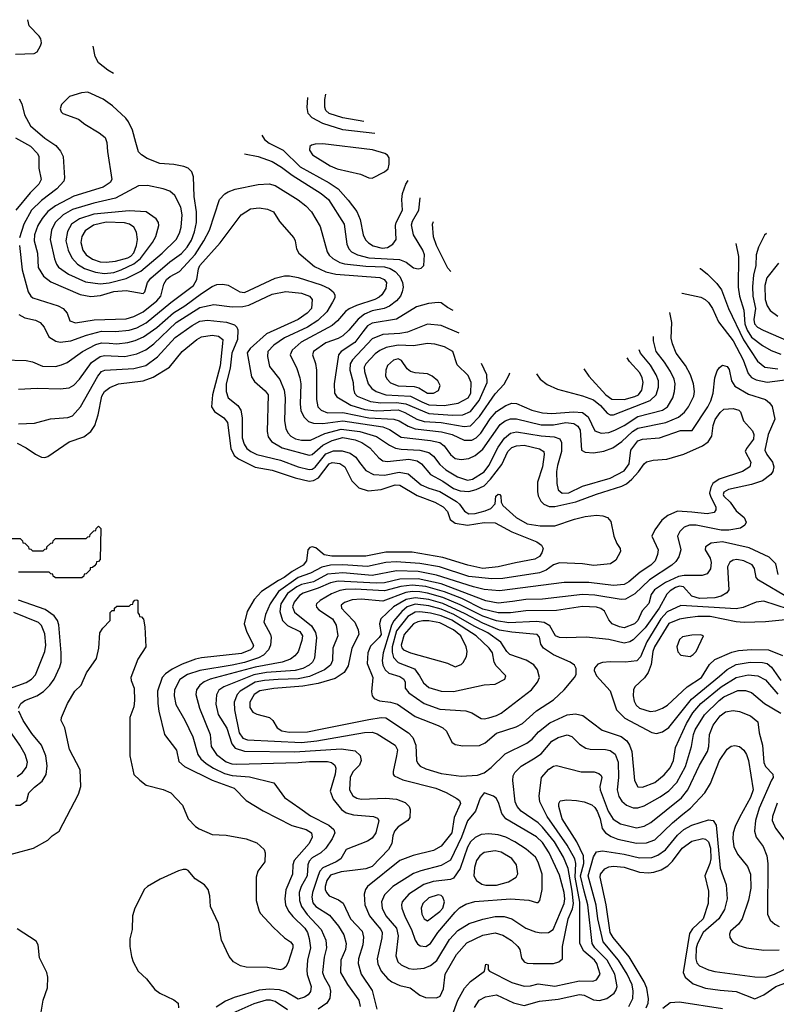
# Model space of a CAD drawing. Extents: x 997028 to 1115134, y 536408 to 618974.
# Tile 468 of 473: x 1083102 to 1088025, y 586639 to 593045. Entities that reach past the tile are written whole.
import ezdxf

# ---------------------------------------------------------------- set-up
doc = ezdxf.new("R2010")
doc.units = 0

msp = doc.modelspace()

# ---------------------------------------------------------------- linework, layer by layer
at = {"layer": '0CON10XD'}
for points in [[(1083075, 592820.6), (1083195.8, 592824.2), (1083215, 592836.7), (1083238.8, 592875), (1083243.3, 592895), (1083239.5, 592919.5), (1083228.3, 592938.3), (1083163.3, 593005), (1083154.7, 593044.9)], [(1083712.8, 592694.7), (1083675.6, 592715.6), (1083614.5, 592765), (1083593.2, 592805), (1083580.8, 592872.5)], [(1083099.4, 592529.4), (1083116.8, 592496.8), (1083134.7, 592425), (1083172.7, 592355), (1083265, 592273.3), (1083336.9, 592226.9), (1083368.8, 592188.8), (1083384.4, 592155), (1083394.4, 592015), (1083388.9, 591995), (1083343.9, 591945), (1083245, 591867.5), (1083180, 591805), (1083128.8, 591715), (1083100.9, 591625)], [(1083565, 591244.7), (1083629, 591251), (1083715, 591275.9), (1083795, 591281.9), (1083906.2, 591263.8), (1083916.5, 591275), (1083934.1, 591335), (1083956, 591364), (1084080.3, 591469.7), (1084155, 591524.2), (1084191.6, 591565), (1084219.5, 591610.5), (1084239, 591665), (1084252.5, 591725), (1084253.8, 591795), (1084238.4, 591895), (1084232.8, 592022.8), (1084223.1, 592055), (1084198.6, 592078.6), (1084169.8, 592089.8), (1084105, 592102.2), (1084015, 592108.9), (1083930.9, 592140.9), (1083894.6, 592164.6), (1083875.7, 592185), (1083857.8, 592245), (1083835.5, 592325.5), (1083809.7, 592379.7), (1083793.3, 592405), (1083706.7, 592485), (1083645, 592527.5), (1083545, 592572.5), (1083505, 592569.2), (1083427.5, 592545), (1083375, 592492.5), (1083366.2, 592465), (1083371.2, 592445), (1083382.5, 592435), (1083485, 592398), (1083526.7, 592365), (1083619.8, 592309.8), (1083658.3, 592278.3), (1083670, 592245), (1083673.2, 592186.8), (1083702.9, 592005), (1083691.5, 591985), (1083645.6, 591955), (1083455, 591895.7), (1083335.4, 591834.6), (1083285, 591796.5), (1083248.4, 591751.6), (1083221, 591705), (1083198.4, 591645), (1083195.8, 591605), (1083218.3, 591525), (1083222.7, 591432.7), (1083257.2, 591377.2), (1083305, 591339.1), (1083496.3, 591256.3), (1083565, 591244.7)], [(1085412.2, 592304), (1085205, 592328.3), (1085075, 592369.6), (1085006.1, 592406.1), (1084980.3, 592435), (1084973.8, 592473.8), (1084977.7, 592539.5)], [(1085342.1, 592382.1), (1085205, 592405.9), (1085115, 592434.3), (1085093.9, 592453.9), (1085088, 592475), (1085088, 592525), (1085095.2, 592560.9)], [(1083075.9, 592275.9), (1083172.3, 592222.3), (1083218.4, 592175), (1083226.6, 592155), (1083227.9, 592077.9), (1083241.5, 592005), (1083227.1, 591975), (1083170.8, 591919.2), (1083077.2, 591805)], [(1084676.9, 592294.4), (1084695.2, 592265.2), (1084725, 592241.6), (1084816, 592196), (1084927.2, 592087.2), (1085115, 591983.2), (1085173.5, 591943.5), (1085240.3, 591870.3), (1085295, 591796.9), (1085318.2, 591745), (1085337.6, 591645), (1085352.6, 591612.6), (1085372.1, 591592.1), (1085403.1, 591573.1), (1085461.8, 591558.2), (1085495, 591562.9), (1085530.5, 591585), (1085551.5, 591615), (1085548.6, 591705), (1085552.9, 591725), (1085592.2, 591805), (1085588, 591875), (1085593.8, 591915), (1085615, 591975.5), (1085630.3, 591997.8)], [(1085395, 592013.3), (1085475.5, 592054.5), (1085499.2, 592075), (1085507.1, 592105), (1085505.6, 592145), (1085495, 592162.5), (1085478, 592175), (1085397.6, 592197.6), (1085075, 592236.9), (1085024.1, 592235.9), (1085000.5, 592229.5), (1084990.5, 592219.5), (1084988, 592195), (1085008, 592165), (1085122, 592095), (1085168.8, 592075), (1085320.2, 592040.2), (1085375, 592016.2), (1085395, 592013.3)], [(1084564.8, 592172), (1084655, 592154.7), (1084745, 592121.2), (1084805, 592086.3), (1084875, 592033.8), (1085063.8, 591913.8), (1085112, 591875), (1085213.3, 591715), (1085230.4, 591585), (1085243.6, 591555), (1085261.5, 591535), (1085301.1, 591515), (1085374.6, 591494.7), (1085574.5, 591484.5), (1085616.7, 591466.7), (1085665, 591431.1), (1085695, 591424.4), (1085715, 591429.2), (1085732, 591445), (1085735.5, 591515), (1085724.5, 591545), (1085665.4, 591645), (1085650.7, 591709.3), (1085657.8, 591735), (1085698.5, 591805), (1085709.1, 591885.8)], [(1083100.8, 591575), (1083117.9, 591417.9), (1083157.7, 591275), (1083174.5, 591245), (1083188.6, 591235), (1083270.3, 591210.2), (1083352.6, 591182.6), (1083385.8, 591165), (1083412, 591135), (1083428.8, 591085), (1083465, 591071.5), (1083587.7, 591092.3), (1083795, 591099.1), (1083845, 591113.9), (1083905, 591143.4), (1083994.2, 591215), (1084021.4, 591245), (1084039.2, 591325), (1084056.6, 591355), (1084080.4, 591375), (1084142.8, 591407.3), (1084245, 591517.6), (1084301.4, 591605), (1084336.7, 591675), (1084402.2, 591875), (1084437.2, 591912.8), (1084458.8, 591925), (1084505, 591941.8), (1084655, 591972.2), (1084725, 591977.5), (1084765, 591965.5), (1084915, 591871.8), (1084965, 591834.5), (1085001.5, 591795), (1085058.4, 591698.4), (1085102.5, 591535), (1085115, 591513.8), (1085140.8, 591490.8), (1085185, 591465.2), (1085215, 591456), (1085355, 591440.3), (1085475, 591436.4), (1085513.6, 591425), (1085545, 591406.3), (1085575, 591373.8), (1085593.7, 591335), (1085597.1, 591305), (1085592, 591275), (1085579.6, 591245), (1085554.8, 591215.2), (1085508.8, 591181.2), (1085474.8, 591165.2), (1085395, 591149.8), (1085345, 591128.8), (1085304.6, 591095.4), (1085244.8, 591025.2), (1085205, 590988.2), (1085175, 590971.2), (1085095, 590942.3), (1085013.1, 590885), (1085007.7, 590865), (1085027.3, 590807.3), (1085033.7, 590763.6), (1085034.2, 590574.2), (1085042.7, 590525), (1085063.6, 590503.6), (1085105, 590487.5), (1085205, 590489.6), (1085375, 590454.6), (1085536.2, 590446.2), (1085572.1, 590435), (1085629.3, 590399.3), (1085675, 590381.8), (1085846, 590364)], [(1083625, 591325.2), (1083685, 591333.3), (1083795, 591361.5), (1083891.6, 591408.4), (1084029.7, 591525), (1084119.4, 591615), (1084141.9, 591655), (1084153.8, 591695), (1084159.5, 591775), (1084151.8, 591825), (1084111.9, 591901.9), (1084078.5, 591928.5), (1084035, 591945.4), (1083934.5, 591965.5), (1083875, 591963.5), (1083726.4, 591883.6), (1083585, 591850.4), (1083445, 591809), (1083385.4, 591774.6), (1083333.9, 591726.1), (1083309.2, 591675), (1083300.3, 591615), (1083328.8, 591488.8), (1083340.9, 591455), (1083355.4, 591435), (1083419, 591389), (1083530, 591340), (1083625, 591325.2)], [(1083096.3, 591126.3), (1083135, 591105.5), (1083205, 591090), (1083235.7, 591075), (1083260.6, 591045), (1083291.9, 590981.9), (1083337.1, 590952.9), (1083365, 590947.7), (1083435, 590955.9), (1083537.3, 590992.7), (1083635, 591019.3), (1083725, 591015.6), (1083815, 591024), (1083865, 591040.6), (1083925, 591072), (1084085, 591204), (1084232.2, 591315), (1084255.3, 591355), (1084264.7, 591424.7), (1084274.3, 591445), (1084407.1, 591592.9), (1084544.1, 591775.9), (1084605, 591813.8), (1084661.6, 591821.6), (1084715, 591812.9), (1084752.9, 591795), (1084792.4, 591732.4), (1084885.8, 591625), (1084895.8, 591605), (1084904, 591555), (1084918.6, 591525), (1085019.7, 591439.7), (1085094.4, 591405), (1085158.6, 591388.6), (1085445, 591367.4), (1085473.6, 591355), (1085488.2, 591335), (1085484.7, 591295), (1085459.2, 591255), (1085440.4, 591239.6), (1085413.5, 591225), (1085293.8, 591186.1), (1085246.8, 591163.2), (1085223.3, 591146.7), (1085170, 591085), (1085135.2, 591054.8), (1084933.9, 590946.1)], [(1083655, 591394.5), (1083715, 591400.8), (1083763.1, 591416.9), (1083845, 591456.1), (1083888.3, 591491.7), (1083967.2, 591595), (1083988.2, 591635), (1084006.8, 591706.8), (1084005.7, 591725), (1083990, 591750), (1083924.6, 591794.6), (1083815, 591801.8), (1083585, 591779.5), (1083491.4, 591748.6), (1083440.3, 591715), (1083413.2, 591666.8), (1083402.1, 591605), (1083416.9, 591545), (1083441.4, 591495), (1083478.2, 591455), (1083525, 591426.5), (1083595, 591401.9), (1083655, 591394.5)], [(1083665, 591466.4), (1083725, 591473.6), (1083805, 591496.5), (1083825, 591507.1), (1083845, 591528.2), (1083861.9, 591575), (1083868, 591615), (1083861.5, 591661.5), (1083845, 591695.4), (1083816.9, 591715), (1083785, 591722.5), (1083665, 591726.9), (1083582.9, 591707.1), (1083528.6, 591671.4), (1083505.8, 591635), (1083500.2, 591595), (1083514.2, 591545), (1083534.6, 591514.6), (1083575, 591486.9), (1083625, 591468.8), (1083665, 591466.4)], [(1085908, 591406.2), (1085888.3, 591428.3), (1085814.8, 591575), (1085795, 591632.5), (1085789.2, 591715), (1085795.4, 591732.7)], [(1087961.6, 591654.7), (1087948, 591642), (1087910, 591565), (1087894.7, 591515.3), (1087892.7, 591445), (1087877.8, 591382.2), (1087870.7, 591309.3), (1087872.8, 591245), (1087888.9, 591165), (1087880, 591095), (1087884.2, 591065), (1087902.7, 591045), (1087940.5, 591025), (1088104.1, 590954.1)], [(1087763, 591589.6), (1087780, 591505), (1087776.7, 591305), (1087786.6, 591245), (1087813, 591155), (1087819.7, 591065), (1087834.7, 591024.7), (1087865, 590980.2), (1087935, 590925.7), (1087992.6, 590892.6), (1088055, 590869.3)], [(1088039.2, 591460.8), (1087964.7, 591365), (1087949.8, 591315), (1087953.9, 591225), (1087965, 591184.2), (1087985, 591151.9), (1088035, 591115.4)], [(1082995, 590831.3), (1083145, 590828.1), (1083185, 590818.9), (1083251.5, 590791.5), (1083335, 590789.2), (1083375, 590798.5), (1083411.4, 590815), (1083510.9, 590885), (1083598.3, 590931.7), (1083635, 590941.6), (1083685, 590939.6), (1083735, 590936.9), (1083805, 590943.5), (1083853.3, 590956.7), (1083908.4, 590981.6), (1083995, 591041.2), (1084102.7, 591137.3), (1084176.5, 591183.5), (1084285, 591263.8), (1084355, 591308.5), (1084385, 591320.9), (1084423.6, 591323.6), (1084457.8, 591317.8), (1084535, 591274.6), (1084565, 591270.8), (1084765, 591362.4), (1084825, 591379.4), (1084858.8, 591378.8), (1084915, 591367.2), (1085065, 591318.8), (1085116.9, 591295), (1085141.5, 591275), (1085152.9, 591255), (1085152.3, 591235), (1085137.5, 591207.5), (1085101.2, 591145), (1085042.6, 591087.4), (1084974.6, 591045), (1084824.6, 590975), (1084755, 590926.5), (1084717.6, 590885), (1084713.7, 590853.7), (1084727.7, 590787.7), (1084794.3, 590704.3), (1084823.9, 590633.9), (1084830.3, 590585), (1084826.4, 590435), (1084834.2, 590384.3), (1084846.9, 590356.9), (1084866.5, 590335), (1084897.2, 590317.2), (1084935, 590308.4), (1084995, 590308.1), (1085087.2, 590352.8), (1085195, 590381.6), (1085315, 590365.4), (1085425, 590334), (1085507.5, 590277.5), (1085547.4, 590257.4), (1085585, 590250), (1085705, 590244.1), (1085765, 590229.3), (1085795.6, 590205.6), (1085835, 590150.7), (1085875, 590115.2), (1085950.4, 590070.4), (1086015, 590048.1), (1086049.5, 590055), (1086125, 590102.9), (1086154.1, 590145), (1086215.4, 590264.6), (1086257.1, 590322.9), (1086295, 590355.2), (1086335, 590362.6), (1086495, 590336.7), (1086581, 590331), (1086617.8, 590317.7), (1086628.2, 590295), (1086627.1, 590235), (1086601.4, 590145), (1086596.2, 590106.2), (1086596.5, 590026.5), (1086605.6, 589985), (1086631.2, 589965), (1086675, 589966.4), (1086765, 590010.4), (1086945, 590061.1), (1087035, 590110.5), (1087067.2, 590155), (1087078, 590245), (1087125, 590305.3), (1087155, 590314.7), (1087265, 590324.5), (1087402.2, 590372.2), (1087477.8, 590372.2), (1087579.4, 590525), (1087600, 590565), (1087614.3, 590615), (1087625.3, 590714.7), (1087639.6, 590760.4), (1087655, 590782.9), (1087675, 590797.1), (1087705, 590787.5), (1087718, 590768), (1087734.2, 590695), (1087755, 590660.6), (1087845, 590608.6), (1087954.1, 590574.1), (1087982.1, 590552.1), (1087997.4, 590527.4), (1088016.4, 590445), (1087972.6, 590345), (1087951.6, 590245), (1087963.3, 590215), (1088000.4, 590165), (1088009.1, 590135), (1088003.3, 590105), (1087989.4, 590085), (1087934.7, 590045.3), (1087865, 590021.1), (1087715, 589987.6), (1087685, 589970.9), (1087679.7, 589955), (1087683.4, 589945), (1087725.6, 589905.6), (1087765, 589850), (1087816.9, 589805), (1087828.9, 589775), (1087821.4, 589755), (1087792.5, 589737.5), (1087716.5, 589723.5), (1087665.5, 589724.5), (1087503.8, 589756.2), (1087460, 589755), (1087425, 589742.7), (1087398.2, 589715), (1087383.1, 589685), (1087404.6, 589595), (1087390.7, 589549.3), (1087371.2, 589518.8), (1087344.8, 589495.2), (1087200.2, 589399.8), (1087105, 589309.2), (1087045, 589274.3), (1087015, 589273), (1086845, 589300.4), (1086765, 589304.8), (1086505, 589273.9), (1086395, 589271.7), (1086309.1, 589259.1), (1086215, 589248.9), (1086135, 589263), (1085845, 589373.8), (1085695, 589407.2), (1085575.1, 589404.9), (1085475, 589381.7), (1085421.7, 589378.3), (1085175, 589391.2), (1085125, 589381.6), (1085044.1, 589345.9), (1084946.1, 589313.9), (1084922.3, 589297.7), (1084888, 589255), (1084877.8, 589225), (1084890.2, 589190.2), (1085001.1, 589101.1), (1085028.1, 589058.1), (1085032.8, 589025), (1085020, 588890), (1085008, 588865), (1084986.2, 588845), (1084945, 588824.2), (1084895, 588811), (1084708.1, 588798.1), (1084625, 588783.3), (1084429.6, 588705), (1084397.2, 588682.8), (1084382.3, 588652.3), (1084379.2, 588590.8), (1084394.1, 588525), (1084450.3, 588435), (1084482.4, 588332.4), (1084504.8, 588304.8), (1084565, 588284.8), (1084891.9, 588281.9)], [(1087528.5, 591426.1), (1087532.5, 591425), (1087578.3, 591388.3), (1087637.4, 591327.4), (1087667.7, 591287.7), (1087713.8, 591165), (1087812.5, 590962.5), (1087902.3, 590822.3), (1087950.6, 590785), (1088035, 590773.2)], [(1083095, 590640), (1083215, 590647.9), (1083365, 590643.1), (1083425, 590650), (1083453.7, 590666.4), (1083492.1, 590705), (1083570, 590815), (1083625, 590854.3), (1083655, 590860.2), (1083786.4, 590853.6), (1083865, 590870), (1083922.1, 590897.9), (1083975, 590936.2), (1084121.4, 591075), (1084275, 591171.7), (1084365, 591192.5), (1084485, 591177.4), (1084555, 591178.4), (1084593.3, 591186.7), (1084745, 591258.6), (1084835, 591276.2), (1084935.2, 591265.2), (1084988.6, 591245), (1085005.4, 591225), (1085000.7, 591165), (1084971.8, 591135), (1084915, 591093.9), (1084708.5, 591001.5), (1084601.8, 590905), (1084582.9, 590877.1), (1084611.2, 590721.2), (1084631.1, 590691.1), (1084699.9, 590629.9), (1084718.2, 590605), (1084712.5, 590365), (1084719.9, 590329.9), (1084741.5, 590301.5), (1084809.3, 590259.3), (1084985, 590210.8), (1085005, 590215.8), (1085075, 590275.9), (1085135, 590307.5), (1085205, 590325.5), (1085285, 590312), (1085328.2, 590295), (1085379.9, 590259.9), (1085438.2, 590195), (1085465.8, 590175.7), (1085495, 590171.1), (1085635, 590186.1), (1085688.5, 590175), (1085716.4, 590155), (1085774.8, 590084.8), (1085855, 590042), (1085925, 589994.4), (1085969.2, 589979.2), (1086025, 589975.6), (1086071.8, 589988.2), (1086125, 590013), (1086166.4, 590055), (1086239.4, 590150.6), (1086278.3, 590235), (1086305, 590261.4), (1086335, 590273), (1086385, 590276), (1086485, 590253.1), (1086512.5, 590235), (1086515.4, 590215.4), (1086503.1, 590135), (1086472.5, 590035), (1086471.1, 589975), (1086476.5, 589946.5), (1086492.5, 589912.5), (1086512.6, 589892.6), (1086547.6, 589877.6), (1086585, 589876.8), (1086721.8, 589908.2), (1086855, 589958), (1087020.7, 590009.3), (1087050.4, 590025), (1087084.9, 590055.1), (1087128, 590102), (1087164.8, 590155.2), (1087181.8, 590168.2), (1087225, 590179.8), (1087313.8, 590185), (1087422.9, 590217.1), (1087545, 590272.3), (1087582.5, 590297.5), (1087606.6, 590335), (1087614.3, 590405), (1087627.1, 590442.9), (1087660.2, 590489.8), (1087685, 590511.8), (1087745, 590514.4), (1087781.2, 590505), (1087792.7, 590492.7), (1087812.5, 590435), (1087870.6, 590370.6), (1087878.9, 590345), (1087876.8, 590315), (1087831.2, 590255), (1087823.8, 590235), (1087859.6, 590165), (1087852.1, 590135), (1087805, 590104.8), (1087653.9, 590056.1), (1087613.3, 590026.7), (1087599.5, 590000.5), (1087591.6, 589965), (1087598.4, 589938.4), (1087631.4, 589875), (1087631.5, 589855), (1087621.5, 589838.5), (1087575, 589828.8), (1087475, 589841.5), (1087383.1, 589846.9), (1087320, 589820), (1087280.4, 589789.6), (1087234.1, 589725.9), (1087216.5, 589685), (1087256.4, 589595), (1087253.1, 589565), (1087237.5, 589525), (1087208.8, 589495), (1087139.2, 589450.8), (1087065, 589387.6), (1087035, 589371.1), (1086965, 589364.3), (1086805, 589383.2), (1086645, 589382), (1086225, 589328), (1086125, 589338.4), (1086054.4, 589355), (1085815, 589431.2), (1085694.9, 589454.9), (1085555, 589458.1), (1085395, 589429.3), (1085205, 589446.2), (1085105, 589436.9), (1085015, 589387.3), (1084935, 589369.1), (1084905, 589355.1), (1084845, 589310.4), (1084801.9, 589245), (1084794.4, 589195), (1084811.4, 589135), (1084843.8, 589103.9), (1084925, 589063.7), (1084941.9, 589035), (1084938.9, 589005)], [(1087409.9, 591265.7), (1087413.8, 591266.2), (1087535, 591239.3), (1087563.1, 591225), (1087585, 591204.5), (1087611.2, 591165), (1087648.6, 591078.6), (1087745, 590954.5), (1087810.8, 590830.8), (1087842.8, 590742.8), (1087865, 590716.8), (1087895, 590701.8), (1087965, 590686.8), (1088115, 590707)], [(1085922, 591153.1), (1085885, 591172.2), (1085845, 591203.1), (1085825.7, 591205.7), (1085762.1, 591197.9), (1085683.7, 591176.3), (1085553.6, 591096.4), (1085395, 591071.1), (1085365, 591053.1), (1085335.1, 591014.9), (1085282.6, 590945), (1085194.5, 590885), (1085176, 590864), (1085147.5, 590675), (1085150.8, 590615), (1085165, 590592.1), (1085257.6, 590537.6), (1085348.6, 590508.6), (1085425, 590500.1), (1085565, 590505.4), (1085608.9, 590488.9), (1085686.4, 590446.4), (1085735, 590431), (1085845, 590424.3), (1085995, 590397.7), (1086035, 590402.4), (1086095, 590463.2), (1086195, 590609.6), (1086253.8, 590673.8), (1086286.9, 590735), (1086290.6, 590746.3)], [(1084933.9, 590946.1), (1084874.6, 590895), (1084863.1, 590865), (1084906.2, 590775), (1084925.9, 590715), (1084930.8, 590675), (1084926.4, 590543.6), (1084932.1, 590502.1), (1084950.8, 590460.7), (1084981.5, 590431.5), (1085015, 590419.7), (1085075, 590417.3), (1085205, 590435.1), (1085464.9, 590394.9), (1085508, 590378), (1085585, 590329.3), (1085775, 590305.9), (1085835, 590293), (1085865, 590272.5), (1085905.3, 590215), (1085935, 590189.3), (1085975, 590182.5), (1086025, 590189.6), (1086065, 590209.1), (1086115, 590250), (1086228.3, 590411.7), (1086260.9, 590435), (1086295, 590447.4), (1086335, 590447.2), (1086495, 590408.3), (1086575, 590409.3), (1086655, 590424.8), (1086707.1, 590417.1), (1086735, 590399.5), (1086748.4, 590375), (1086758.6, 590245), (1086781.7, 590231.7), (1086835, 590227.5), (1086902.9, 590237.1), (1086961, 590259), (1087020.6, 590299.4), (1087090.5, 590365), (1087125, 590386.6), (1087306.8, 590423.2), (1087388.8, 590458.8), (1087428.1, 590491.9), (1087454.7, 590525), (1087489.3, 590595), (1087493.3, 590625), (1087487.3, 590675), (1087466.9, 590735), (1087434.8, 590794.8), (1087374.8, 590874.8), (1087350, 590935), (1087342.2, 590972.2), (1087345.3, 591074.7), (1087331.7, 591138.8)], [(1083094.7, 590415.3), (1083199.4, 590420.6), (1083302.8, 590447.2), (1083415, 590457.3), (1083445, 590467.3), (1083498.9, 590525), (1083611.6, 590725), (1083635, 590755.3), (1083655.3, 590764.7), (1083845, 590774.8), (1083924.1, 590795.9), (1083998.8, 590851.2), (1084113.4, 590976.6), (1084223.8, 591055), (1084275, 591083.8), (1084325, 591089.3), (1084447.5, 591077.5), (1084499.9, 591059.9), (1084515.3, 591045.3), (1084522.1, 591027.9), (1084520.6, 590965), (1084482.7, 590875), (1084472.5, 590777.5), (1084446.2, 590676.2), (1084444.8, 590625), (1084459.7, 590585), (1084520.9, 590535), (1084540.8, 590505), (1084550.3, 590455), (1084550, 590325), (1084563.2, 590283.2), (1084580.9, 590255), (1084605.5, 590235), (1084645, 590216.1), (1084798.6, 590178.6), (1084915, 590134.8), (1084985, 590118.5), (1085005, 590120.6), (1085025, 590133.5), (1085095, 590219.8), (1085145, 590239.1), (1085200, 590240), (1085253.1, 590225), (1085289, 590199), (1085313.7, 590163.7), (1085355, 590112.7), (1085405, 590085.2), (1085475, 590081.2), (1085571, 590101), (1085630.8, 590090.9), (1085715, 590019.4), (1085765, 589996), (1085835, 589975.6), (1085945, 589910.5), (1085965, 589893.3), (1085997.3, 589847.3), (1086025, 589830.5), (1086065, 589831), (1086131.3, 589848.7), (1086167.5, 589865), (1086196, 589895), (1086200, 589945), (1086215, 589958), (1086226.7, 589955), (1086233.3, 589945), (1086236.2, 589905), (1086246.2, 589885), (1086333.1, 589805), (1086405, 589763.8), (1086487.8, 589752.2), (1086585, 589751.6), (1086711.2, 589795), (1086782.4, 589812.4), (1086855, 589820.5), (1086897.4, 589817.4), (1086926.6, 589806.6), (1086949.7, 589779.7), (1086968.1, 589685), (1086987.6, 589637.6), (1087010, 589605), (1087012, 589585), (1086981.7, 589528.3), (1086945.5, 589504.5), (1086837.2, 589492.8), (1086765, 589503.6), (1086615, 589511.5), (1086575, 589498.9), (1086527.2, 589462.8), (1086484.8, 589445.2), (1086245, 589409.2), (1086175, 589407), (1086025, 589422.9), (1085834.6, 589484.6), (1085706.7, 589506.7), (1085552.8, 589517.2), (1085485, 589513.2), (1085365, 589487.3), (1085205, 589498.1), (1085125, 589495.9), (1085067.4, 589482.6), (1084995, 589443), (1084915, 589416.5), (1084786.2, 589325), (1084732, 589245), (1084700.9, 589175), (1084691.5, 589125), (1084733.8, 589045), (1084738.2, 589025), (1084734.7, 588975), (1084721.2, 588945), (1084688.9, 588911.1), (1084657.2, 588892.8), (1084565, 588863.2), (1084485, 588845.8), (1084275, 588810), (1084195, 588784.8), (1084145, 588751.2), (1084110.7, 588685), (1084107.5, 588645), (1084118.4, 588588.4), (1084176.6, 588486.6), (1084227.9, 588377.9), (1084260.5, 588265), (1084280, 588235), (1084314.6, 588205), (1084362.3, 588175), (1084435, 588141.2), (1084485, 588128.1), (1084597.8, 588117.8), (1084755, 588080), (1084824.7, 587984.7), (1084925, 587915.7), (1084994.7, 587864.7), (1085114.8, 587804.8), (1085146.2, 587776.2), (1085153.1, 587755), (1085135.8, 587714.2), (1085094.1, 587655), (1085061.5, 587625), (1085005, 587591), (1084985, 587569.2), (1084976.9, 587545), (1084971.9, 587475), (1084933.5, 587405), (1084921.7, 587365), (1084922.2, 587315), (1084936.5, 587275), (1084973.6, 587223.6), (1085064.1, 587125), (1085094.1, 587055), (1085099.1, 587005), (1085083.7, 586945), (1085072.6, 586845), (1085083.1, 586815), (1085118.4, 586755), (1085125.3, 586725), (1085120.5, 586679.5), (1085100.5, 586645), (1085045, 586607.9)], [(1085962.6, 591005.5), (1085845, 591055.9), (1085755, 591063.3), (1085625, 591011.8), (1085575, 591002.5), (1085465, 590995.7), (1085395, 590968.9), (1085268.5, 590831.5), (1085252, 590805), (1085250, 590765), (1085271.1, 590685), (1085275, 590642.5), (1085280.3, 590615), (1085298.5, 590595), (1085385, 590560.6), (1085451.7, 590551.7), (1085555, 590553.6), (1085615.5, 590545.5), (1085765, 590483.2), (1085917.8, 590472.2), (1085985, 590474.1), (1086035.4, 590494.6), (1086091.9, 590568.1), (1086143.7, 590685), (1086142.9, 590735), (1086107.7, 590807.3)], [(1083085, 590290.4), (1083145, 590260), (1083205, 590218), (1083245, 590198.8), (1083265, 590196.7), (1083285, 590203.3), (1083425, 590298.2), (1083518.8, 590331.2), (1083565, 590365.7), (1083590.5, 590405), (1083613.8, 590475), (1083637.2, 590595), (1083655, 590626.2), (1083688.2, 590651.8), (1083745, 590674.7), (1083905, 590694.2), (1083970.3, 590719.7), (1084076.4, 590785), (1084159.6, 590885), (1084255, 590964.7), (1084285, 590981.8), (1084355, 590991.9), (1084395.2, 590985.2), (1084424.4, 590965), (1084422.2, 590937.7), (1084406.2, 590793.8), (1084357.8, 590605), (1084350.8, 590525), (1084368.9, 590495), (1084430.6, 590455), (1084453.7, 590423.7), (1084475.8, 590255), (1084498.9, 590208.9), (1084526.7, 590186.7), (1084635, 590133.8), (1084745, 590113.3), (1084895, 590064.8), (1084985, 590042.5), (1085015, 590046.1), (1085046.2, 590063.8), (1085115, 590155.7), (1085135, 590163.2), (1085185, 590157.5), (1085217.2, 590135), (1085262.9, 590045), (1085309.1, 589999.1), (1085369.5, 589979.5), (1085455, 589987.6), (1085545, 590018.1), (1085575, 590016.5), (1085689.5, 589949.5), (1085803.5, 589905), (1085857.5, 589875), (1085885.6, 589845), (1085903.1, 589793.1), (1085935, 589768.5), (1086015.7, 589755.7), (1086124.3, 589774.3), (1086195, 589770.3), (1086305, 589711.8), (1086467.1, 589647.1), (1086496.8, 589626.8), (1086507.7, 589605), (1086500.4, 589575), (1086485, 589552.5), (1086455, 589534.6), (1086329.2, 589510.9), (1086215, 589484.8), (1086115, 589473.5), (1086018.6, 589495), (1085855, 589546.7), (1085655, 589579.6), (1085485, 589579.8), (1085355, 589553.7), (1085134.3, 589554.3), (1085083.9, 589563.9), (1085028.8, 589608.8), (1085005, 589615.8), (1084990.1, 589609.9), (1084977.5, 589595), (1084967.8, 589525), (1084946.9, 589495), (1084874.6, 589455.4), (1084823.2, 589415), (1084787.1, 589395), (1084676, 589324), (1084627, 589273), (1084581.8, 589195), (1084562, 589115), (1084580.3, 589060.3), (1084622.9, 588975), (1084619.6, 588960.4), (1084605, 588945.4), (1084545, 588920.7), (1084286.3, 588893.7), (1084246.6, 588883.4), (1084159.2, 588850.8), (1084095, 588818.8), (1084050.6, 588789.4), (1084029.7, 588765), (1083999.4, 588675), (1084000.3, 588595), (1084008.4, 588545), (1084044.5, 588395), (1084123, 588293), (1084138.6, 588218.6), (1084175.6, 588185), (1084355, 588096.8), (1084497.5, 588045), (1084575, 587965.7), (1084686.5, 587896.5), (1084873, 587803), (1084965.7, 587775), (1085001.1, 587755), (1085005.5, 587725), (1084986.8, 587685), (1084887.8, 587575), (1084879.7, 587545), (1084877.1, 587485), (1084833.9, 587383.9), (1084827.1, 587325), (1084832.8, 587285), (1084850.9, 587245), (1084879.3, 587209.3), (1084956.6, 587135), (1084974.8, 587105), (1084986.9, 587066.9), (1084994.3, 587005), (1084974.2, 586925), (1084970.4, 586860.4), (1084973.1, 586833.1), (1084998, 586755), (1084995, 586722.5), (1084978.7, 586701.3), (1084955.6, 586685), (1084915, 586672.7), (1084835, 586719.6), (1084792.7, 586732.7), (1084725, 586737.8), (1084660.2, 586729.8), (1084497, 586683), (1084442, 586658), (1084380.1, 586619.9)], [(1085846, 590364), (1085916.7, 590345), (1085995, 590308.8), (1086045, 590309.1), (1086072, 590325), (1086103.1, 590355), (1086162.6, 590447.4), (1086205, 590496.2), (1086264.8, 590535.2), (1086305, 590548.8), (1086335, 590546.8), (1086434.5, 590504.5), (1086505, 590486.5), (1086565, 590482.4), (1086705, 590494.5), (1086765, 590490), (1086801.4, 590461.4), (1086845, 590370.8), (1086885, 590354.7), (1086935, 590359.5), (1086975, 590374.3), (1087035, 590404.8), (1087125, 590463.6), (1087284.4, 590505), (1087317.7, 590525), (1087352.8, 590585), (1087363.6, 590625), (1087366.7, 590675), (1087360.5, 590705), (1087336.7, 590756.7), (1087297.6, 590817.6), (1087242.8, 590885), (1087225.4, 590954.6), (1087225.8, 590983)], [(1085865, 590534.5), (1085955, 590549.8), (1086019.6, 590585), (1086037.8, 590615), (1086040.9, 590685), (1086020.8, 590730.9), (1085949.1, 590799.1), (1085920.9, 590885), (1085866.7, 590916.7), (1085803.1, 590933.1), (1085755, 590937.9), (1085665, 590923.2), (1085565, 590927.8), (1085487.5, 590912.5), (1085446.5, 590893.5), (1085415, 590870.7), (1085354.6, 590805), (1085344.7, 590785), (1085345.9, 590755), (1085370.8, 590675), (1085394.6, 590645), (1085421.8, 590625), (1085485, 590603.6), (1085645, 590594.6), (1085718.8, 590558.8), (1085765, 590540), (1085865, 590534.5)], [(1086464.7, 590739.8), (1086488.8, 590705), (1086535, 590672), (1086600.7, 590640.7), (1086765, 590598.2), (1086835, 590570.7), (1086882.5, 590535), (1086925, 590484.6), (1086945, 590474.7), (1086965, 590473.6), (1087205, 590567.5), (1087244.7, 590605), (1087259.2, 590655), (1087258.2, 590695), (1087243.2, 590735), (1087206.3, 590796.3), (1087141.2, 590875), (1087132.3, 590896.4)], [(1085755, 590614.1), (1085795, 590614.6), (1085827.4, 590632.6), (1085838.6, 590665), (1085823.1, 590695), (1085786.5, 590726.5), (1085755, 590739.7), (1085675, 590746.4), (1085644.8, 590754.8), (1085622.7, 590772.7), (1085586.4, 590826.4), (1085565, 590839.3), (1085535, 590830.3), (1085496.2, 590795), (1085483.9, 590765), (1085483.2, 590725), (1085493.1, 590705), (1085515, 590682.9), (1085565, 590663.3), (1085668.7, 590658.7), (1085698.7, 590648.6), (1085755, 590614.1)], [(1086774, 590772.4), (1086806.5, 590725), (1086915.3, 590605), (1086955.2, 590575.2), (1087035, 590574.1), (1087105, 590592.6), (1087128.7, 590605), (1087149.7, 590635), (1087158.3, 590685), (1087152.6, 590715), (1087136.8, 590746.8), (1087070.5, 590820.5), (1087055.5, 590845.3)], [(1083025, 589670), (1083105, 589670), (1083120, 589655), (1083121.7, 589641.7), (1083135, 589640), (1083160, 589615), (1083161.7, 589601.7), (1083175, 589600), (1083185, 589590), (1083255, 589590), (1083265, 589600), (1083278.3, 589601.7), (1083280, 589615), (1083305, 589640), (1083318.3, 589641.7), (1083320, 589655), (1083335, 589670), (1083535, 589670), (1083545, 589680), (1083558.3, 589681.7), (1083560, 589695), (1083585, 589720), (1083598.3, 589721.7), (1083600, 589735), (1083615, 589750), (1083630, 589735), (1083627, 589533), (1083615, 589520), (1083601.7, 589518.3), (1083600, 589505), (1083588.3, 589491.7), (1083575, 589480), (1083561.7, 589478.3), (1083560, 589465), (1083535, 589440), (1083521.7, 589438.3), (1083520, 589425), (1083507, 589413), (1083335, 589412.5), (1083320, 589425), (1083318.3, 589438.3), (1083305, 589440), (1083295, 589450), (1083095, 589450)], [(1088038.2, 589435), (1088022.3, 589505), (1087978.9, 589548.9), (1087848.4, 589608.4), (1087675, 589648.4), (1087601.2, 589638.8), (1087565.4, 589614.6), (1087562.9, 589595), (1087595, 589541.4), (1087602.1, 589512.1), (1087598, 589472), (1087575, 589440.5), (1087542.4, 589427.6), (1087425, 589429), (1087388.1, 589421.9), (1087305, 589384), (1087233.1, 589335), (1087212.2, 589305), (1087195, 589247.1), (1087152, 589198), (1087124, 589135), (1087101.8, 589115), (1087035, 589088), (1087005, 589093.8), (1086957.3, 589115), (1086935, 589140), (1086907, 589197), (1086883.6, 589213.6), (1086855, 589222.9), (1086765, 589226), (1086595, 589200.6), (1086395, 589197.8), (1086295, 589185.2), (1086215, 589186), (1086115, 589209.9), (1085978.4, 589278.4), (1085867.2, 589322.8), (1085745, 589356.8), (1085655, 589366.2), (1085582.9, 589357.1), (1085475, 589328.8), (1085285, 589340), (1085223, 589337), (1085185, 589330), (1085131.3, 589308.6), (1085056.4, 589265), (1085034.5, 589245), (1085031.5, 589235), (1085033.6, 589223.6), (1085049.5, 589205), (1085136.6, 589146.6), (1085161.8, 589105), (1085172.9, 589035), (1085140.9, 588955), (1085136.7, 588875), (1085123.6, 588845), (1085086.2, 588815), (1084988.4, 588771.6), (1084915, 588756), (1084785, 588751.4), (1084695, 588745.7), (1084635, 588734.5), (1084536.1, 588675), (1084517.8, 588655), (1084497.9, 588605), (1084499.3, 588555), (1084531.4, 588405), (1084555, 588369.3), (1084585, 588360.4), (1084935, 588343), (1085035, 588351.8), (1085345, 588406.8), (1085395, 588409.5), (1085428.5, 588398.5), (1085544.7, 588324.7), (1085560.4, 588295), (1085554.7, 588255.3), (1085532.5, 588152.5), (1085532, 588135), (1085538.8, 588125), (1085595, 588099.1), (1085810, 588045), (1085876.7, 588016.7), (1085946.7, 587976.7), (1085963.6, 587963.6), (1085970, 587945), (1085928.8, 587855), (1085914.7, 587755), (1085845, 587667.7), (1085795, 587639.1), (1085663.4, 587606.6), (1085575.7, 587574.3), (1085364.5, 587405), (1085351.8, 587385), (1085344.6, 587355), (1085349.1, 587285), (1085378.4, 587215), (1085415, 587168.7), (1085452.2, 587125), (1085460.9, 587105), (1085459.4, 587070.6), (1085427.4, 586935), (1085431.7, 586901.7), (1085455, 586853.3), (1085495, 586805.5), (1085524.4, 586785), (1085575, 586760.9), (1085642, 586745), (1085705, 586697.3), (1085743.2, 586683.2), (1085815, 586680.5), (1085838.5, 586691.5), (1085860.9, 586739.1), (1085870.6, 586835), (1085945, 586963.6), (1086011.2, 587038.8), (1086115, 587088.6), (1086195, 587103.4), (1086245, 587088.9), (1086302.8, 587052.7), (1086344.4, 587015), (1086356.9, 586995), (1086368.3, 586938.3), (1086385, 586915.7), (1086405, 586906.4), (1086443.5, 586903.5), (1086575, 586903.3), (1086610, 586915), (1086633.8, 586935), (1086634.5, 587014.5), (1086671.2, 587195), (1086699.3, 587260.7), (1086705.1, 587294.9), (1086697.3, 587375), (1086671.3, 587521.3), (1086641.3, 587595), (1086581.6, 587695), (1086505, 587791.8), (1086475, 587820.2), (1086366.1, 587895), (1086339.3, 587925), (1086325.3, 587955), (1086310.7, 588095), (1086312.5, 588125), (1086325, 588146.5), (1086365, 588188.5), (1086445, 588235.3), (1086495, 588269.3), (1086565, 588350.6), (1086605, 588373.9), (1086665, 588392.7), (1086695, 588381.1), (1086745, 588332.2), (1086786.2, 588306.2), (1086815, 588298.2), (1086915, 588295.9), (1086945, 588289.4), (1086975.8, 588265.8), (1086996.9, 588215), (1086999.4, 588115), (1086989.1, 588035), (1087000.4, 587990.4), (1087020.8, 587960.9), (1087050, 587935), (1087095, 587917.7), (1087125, 587916.1), (1087165, 587930.7), (1087270.7, 587989.3), (1087325, 588027.6), (1087378.1, 588081.9), (1087434.1, 588185), (1087473.2, 588316.8), (1087486.1, 588395), (1087498.3, 588425), (1087558.5, 588521.5), (1087653, 588615), (1087685, 588639.1), (1087775, 588680.3), (1087825, 588680.6), (1087865, 588667.9), (1087948.9, 588595), (1088055, 588533.2)], [(1088115, 589277.1), (1087908.6, 589398.6), (1087895.3, 589415.3), (1087883.5, 589475), (1087867.8, 589497.8), (1087815, 589523.5), (1087768.4, 589531.6), (1087745, 589528.4), (1087722.2, 589515), (1087707.9, 589485), (1087715.5, 589335), (1087703.5, 589315), (1087665.5, 589295), (1087625, 589282.7), (1087525, 589278.7), (1087475.1, 589295.1), (1087421.8, 589355), (1087395, 589360), (1087369.4, 589350.6), (1087335, 589329.6), (1087313.2, 589306.8), (1087264.2, 589215), (1087171.2, 589088.8), (1087095, 589010), (1087073, 588997), (1087035, 588987.9), (1086935, 589011.6), (1086787.8, 589027.8), (1086658, 589022), (1086615, 589024.1), (1086587.8, 589035), (1086551.6, 589101.6), (1086515, 589122.9), (1086465, 589128.4), (1086285, 589121.1), (1086205, 589133), (1086115, 589163.3), (1085968.2, 589238.2), (1085855, 589285.9), (1085755, 589314.3), (1085705, 589321.8), (1085655, 589324.1), (1085615, 589318.3), (1085465, 589262.2), (1085325, 589274.8), (1085265, 589270), (1085216.2, 589253.8), (1085194.5, 589235), (1085197.3, 589215), (1085225.5, 589185), (1085283.8, 589125), (1085305.3, 589075.3), (1085310, 589045), (1085262.4, 588955), (1085239.4, 588840.6), (1085212.6, 588797.4), (1085155, 588758.4), (1085045, 588726.1), (1084945, 588708.1), (1084755, 588692.8), (1084665, 588678.5), (1084627.6, 588655), (1084599.7, 588605), (1084599.5, 588569.5), (1084619.6, 588539.6), (1084645, 588525.3), (1084727.5, 588505), (1084749.6, 588485), (1084777.7, 588437.7), (1084808.1, 588418.1), (1084855, 588410), (1084975, 588410.4), (1085070.1, 588429.9), (1085375, 588491.6), (1085455, 588505.3), (1085485, 588502.9), (1085631.5, 588405), (1085661.1, 588375), (1085680, 588325), (1085684.6, 588225), (1085692.7, 588205), (1085709, 588189), (1085745, 588169.7), (1085845, 588140.3), (1085975, 588122), (1086081.1, 588128.9), (1086125, 588144.4), (1086170.7, 588179.3), (1086261.8, 588268.2), (1086403.1, 588336.9), (1086436, 588364), (1086477.9, 588412.1), (1086551, 588469), (1086665, 588522.3), (1086717.8, 588527.8), (1086766.9, 588516.9), (1086892.6, 588422.6), (1087015, 588380.4), (1087052.9, 588352.9), (1087070.7, 588325), (1087084.3, 588284.3), (1087102.2, 588095), (1087125, 588054.4), (1087155, 588051.8), (1087235, 588081.1), (1087295, 588131.8), (1087335, 588177.1), (1087356.4, 588225), (1087369.5, 588310.5), (1087440, 588465), (1087482.7, 588535), (1087535.1, 588594.9), (1087665.5, 588704.5), (1087764.9, 588765.1), (1087841.3, 588781.3), (1087905.7, 588775), (1087955, 588750.7), (1088035, 588655.8)], [(1082935, 587586), (1083192.5, 587655), (1083285, 587706.2), (1083314.4, 587735.6), (1083358.8, 587765), (1083484.2, 588005), (1083500, 588055), (1083496, 588165), (1083427.2, 588297.2), (1083396.8, 588436.8), (1083371.2, 588485), (1083374, 588505), (1083412.9, 588595), (1083460.8, 588675), (1083502.9, 588715), (1083538, 588795), (1083601.2, 588888.8), (1083617.5, 588955), (1083623.8, 589055), (1083643.3, 589085), (1083690, 589135), (1083691.7, 589188.3), (1083705, 589200), (1083718.3, 589201.7), (1083720, 589215), (1083735, 589230), (1083815, 589230), (1083825, 589240), (1083838.3, 589241.7), (1083840, 589255), (1083851.7, 589268.3), (1083865, 589270), (1083870, 589265), (1083870, 589185), (1083880, 589175), (1083881.7, 589161.7), (1083895, 589160), (1083907.5, 589145), (1083916.2, 589095), (1083922.5, 588965), (1083871.4, 588885), (1083825.8, 588765), (1083827.5, 588745), (1083846.7, 588695), (1083850, 588615), (1083844.3, 588575), (1083820, 588505), (1083820, 588255), (1083844.2, 588134.2), (1083885, 588098), (1083925, 588064), (1084035.7, 588035.7), (1084085, 588013.8), (1084162, 587935), (1084198, 587845), (1084245.5, 587795.5), (1084269.7, 587779.7), (1084355, 587744), (1084445, 587739.2), (1084575.5, 587715.5), (1084645, 587689.2), (1084693.8, 587645), (1084700, 587625), (1084697.5, 587565), (1084652, 587505), (1084640, 587465), (1084640.8, 587315), (1084660, 587245), (1084669.7, 587229.7), (1084750.9, 587140.9), (1084825, 587072), (1084863.8, 587045), (1084880, 587025), (1084879.2, 587005), (1084849.2, 586910.8), (1084835, 586882.5), (1084815, 586867.5), (1084797, 586863), (1084715, 586877.8), (1084575, 586880), (1084538.3, 586888.3), (1084493.3, 586915), (1084465, 586950), (1084415.8, 587055), (1084396, 587165), (1084344.2, 587275), (1084340, 587345), (1084328, 587385), (1084305.6, 587415.6), (1084244, 587455), (1084198.8, 587508.8), (1084185, 587516.2), (1084165, 587516.2), (1084135, 587508), (1084016.6, 587453.4), (1083934.3, 587405.7), (1083915, 587386.7), (1083852, 587265), (1083836, 587215), (1083833.8, 587125), (1083820, 587065), (1083820, 587015), (1083829.7, 586949.7), (1083840.8, 586915), (1083873.2, 586853.2), (1083927.5, 586805), (1083980.8, 586735), (1084015, 586712), (1084105, 586668), (1084133.8, 586645), (1084135.8, 586615.8)], [(1083093.8, 588565), (1083109.1, 588595), (1083135.2, 588614.8), (1083213.5, 588646.5), (1083256.5, 588673.5), (1083299.2, 588715), (1083327.2, 588755), (1083364.6, 588835), (1083371.3, 588865), (1083372.7, 588925), (1083356.9, 589106.9), (1083348.4, 589135), (1083326.6, 589166.6), (1083267.5, 589207.5), (1083095, 589267.6)], [(1085985, 588319.4), (1086095, 588323.5), (1086130.6, 588339.4), (1086205, 588403.4), (1086332, 588445), (1086375, 588465.4), (1086465, 588547.3), (1086575, 588619.1), (1086644.4, 588685), (1086713.3, 588765), (1086723.3, 588785), (1086723.6, 588823.6), (1086711.2, 588845), (1086683.8, 588865), (1086575, 588912.7), (1086509.5, 588955), (1086492.7, 588982.7), (1086485, 589027.5), (1086468.6, 589045), (1086305, 589059.7), (1086225, 589073), (1086115, 589117.9), (1085999.9, 589179.9), (1085855.5, 589245.5), (1085765, 589272.1), (1085675, 589283.1), (1085617.3, 589272.7), (1085534.2, 589225), (1085452.8, 589147.3), (1085443.1, 589115), (1085454.7, 589045), (1085442.2, 589025), (1085385, 588967.9), (1085367.6, 588925), (1085364.2, 588855), (1085399.5, 588765), (1085391.1, 588671.1), (1085396.2, 588646.2), (1085407.8, 588627.8), (1085443.2, 588613.2), (1085515, 588604.3), (1085561.5, 588591.5), (1085675, 588511.8), (1085825, 588453.4), (1085855, 588437.5), (1085880, 588415), (1085914.4, 588345), (1085935, 588329.4), (1085985, 588319.4)], [(1088105, 589209), (1087945, 589261.6), (1087895.3, 589254.7), (1087809.2, 589220.8), (1087765, 589212), (1087405, 589233.4), (1087315, 589191.5), (1087275, 589147.3), (1087247.3, 589102.7), (1087182.1, 588997.9), (1087141.3, 588898.7), (1087117.7, 588872.3), (1087045, 588863.9), (1086945, 588867.8), (1086895, 588862.5), (1086865, 588851.2), (1086842.5, 588825), (1086840.7, 588810.7), (1086856.2, 588775), (1086945, 588678.8), (1086984.7, 588554.7), (1087039.6, 588499.6), (1087215, 588407.9), (1087245, 588401.5), (1087285, 588410.9), (1087325, 588439.1), (1087472.9, 588625), (1087655.7, 588774.3), (1087705, 588817.6), (1087765, 588849.4), (1087855, 588864), (1087935, 588863.5), (1087965, 588856.7), (1087993.1, 588833.1), (1088055, 588745.9)], [(1086125, 588495.5), (1086155, 588503.1), (1086205, 588517.7), (1086235, 588533.8), (1086432.5, 588685), (1086471.5, 588735), (1086485.5, 588765), (1086472.5, 588815), (1086448.2, 588848.2), (1086398.2, 588878.2), (1086291.6, 588915), (1086271, 588935), (1086233.3, 588995), (1086149, 589055), (1086058.7, 589098.7), (1085927.8, 589175), (1085845, 589209), (1085765, 589231.2), (1085675, 589241.2), (1085623.5, 589225), (1085588.1, 589195), (1085536.2, 589133.8), (1085520.7, 589105), (1085509.6, 589059.6), (1085467.9, 588925), (1085461.4, 588875), (1085465.8, 588845), (1085480.7, 588815), (1085503.9, 588793.9), (1085575, 588770.9), (1085601.9, 588755), (1085610, 588735), (1085611.1, 588695), (1085633.5, 588665), (1085733.3, 588595), (1085835, 588558.4), (1086005, 588548.2), (1086045, 588535.6), (1086105, 588498.5), (1086125, 588495.5)], [(1085925, 588674.7), (1086125, 588718), (1086195, 588721.9), (1086260, 588755), (1086266, 588775), (1086201.7, 588841.7), (1086190.6, 588865), (1086178.9, 588925), (1086157.5, 588955), (1086071.6, 589035), (1085915, 589138.6), (1085845, 589167.1), (1085775, 589184), (1085705, 589192.2), (1085675, 589189.9), (1085627.8, 589162.2), (1085555, 589069.4), (1085524.9, 588965), (1085525, 588930.8), (1085535.6, 588895.6), (1085565, 588862.9), (1085670.8, 588820.8), (1085704.6, 588775.4), (1085729.4, 588729.4), (1085765, 588700.5), (1085845, 588675.3), (1085925, 588674.7)], [(1083005, 588683.5), (1083145, 588732.8), (1083179.5, 588755), (1083205, 588783.1), (1083266.8, 588933.2), (1083271.8, 588975), (1083265, 589050), (1083245, 589102.5), (1083225, 589122.9), (1083065, 589186.8)], [(1085935, 588833.3), (1085975, 588848.8), (1085987.9, 588862.1), (1086009.1, 588900.9), (1086014.6, 588935), (1086007.2, 588965), (1085973.5, 589035), (1085925.3, 589075), (1085835, 589119.8), (1085765, 589132.8), (1085725, 589132.6), (1085692.5, 589127.5), (1085665, 589114.8), (1085604.8, 589045), (1085584.7, 588974.7), (1085588, 588958), (1085600.5, 588945), (1085645.6, 588925.6), (1085885, 588857.5), (1085935, 588833.3)], [(1088235, 589155.2), (1087955, 589126.1), (1087816.6, 589123.4), (1087765, 589127.9), (1087595, 589161.1), (1087515, 589161.3), (1087447.2, 589152.8), (1087395, 589143.5), (1087325, 589115.2), (1087232, 588965), (1087221.6, 588935), (1087210.3, 588849.7), (1087192.5, 588797.5), (1087168.3, 588761.7), (1087105.4, 588705), (1087095.9, 588685), (1087094.7, 588645), (1087101.4, 588611.4), (1087114, 588584), (1087135, 588565.4), (1087205.3, 588544.7), (1087241.3, 588548.7), (1087285, 588564.6), (1087317.3, 588585), (1087445.2, 588704.8), (1087538.2, 588765), (1087590.5, 588849.5), (1087625, 588882.5), (1087735, 588930.5), (1087779.4, 588940.6), (1087865, 588947.4), (1087975, 588944.2), (1088065, 588909.1)], [(1084938.9, 589005), (1084915, 588931.9), (1084893.1, 588905), (1084865, 588883.3), (1084810, 588865), (1084635, 588831.9), (1084341.9, 588755), (1084302.7, 588737.3), (1084275.2, 588714.8), (1084253.2, 588685), (1084248.2, 588655), (1084271.6, 588565), (1084341.2, 588395), (1084347.6, 588315), (1084382, 588265), (1084445, 588215.8), (1084483.1, 588203.1), (1084515, 588201.6), (1084915, 588211.7), (1084988.4, 588218.4), (1085105, 588218.9), (1085131.4, 588211.4), (1085153.1, 588195), (1085158.5, 588175), (1085155.4, 588135), (1085122.7, 588025), (1085142.4, 587972.4), (1085195.3, 587905.3), (1085227.5, 587885), (1085275, 587870.6), (1085405, 587860.7), (1085430, 587850), (1085438.9, 587835), (1085418.8, 587755), (1085395, 587718.9), (1085365, 587700.3), (1085226.7, 587645), (1085191.1, 587585), (1085162.2, 587565), (1085075, 587527), (1085056.1, 587503.9), (1085043.7, 587476.3), (1085007, 587365), (1085003.4, 587335), (1085009.5, 587299.5), (1085028.8, 587275), (1085119, 587219), (1085177, 587147), (1085211.4, 587091.4), (1085226.9, 587035), (1085221.2, 586995), (1085191.9, 586925), (1085189.7, 586845), (1085235, 586767.5), (1085309.7, 586665), (1085318.7, 586625)], [(1087465, 588902), (1087485, 588914), (1087502.9, 588935), (1087552.5, 589035), (1087532.3, 589042.3), (1087475, 589041.1), (1087415, 589029.2), (1087395, 589011.2), (1087378.6, 588965), (1087385, 588931.2), (1087405, 588910.8), (1087465, 588902)], [(1085916.6, 586563.4), (1085953.1, 586665), (1085995.7, 586744.3), (1086035, 586786.7), (1086127.5, 586855), (1086135, 586900), (1086150, 586895), (1086150, 586865), (1086160, 586855), (1086305, 586780.7), (1086385, 586756.7), (1086425, 586758.7), (1086475, 586771.8), (1086585, 586757.4), (1086745, 586792.4), (1086831.8, 586788.2), (1086855, 586797.3), (1086878.8, 586835), (1086856.7, 586905), (1086843.1, 586925), (1086772.8, 586985), (1086747.5, 587035), (1086747, 587303), (1086717.5, 587465), (1086720.5, 587555), (1086715.2, 587585), (1086664.8, 587675), (1086535, 587861.3), (1086486.5, 587955), (1086483.2, 587995), (1086496.9, 588115), (1086545, 588169.2), (1086575, 588188.5), (1086595, 588191.5), (1086755, 588150.6), (1086840.5, 588150.5), (1086870.1, 588140.1), (1086886.4, 588126.4), (1086890.4, 588115), (1086877.2, 588055), (1086878.6, 588035), (1086931.6, 587895), (1086963.2, 587843.2), (1087011.9, 587811.9), (1087115, 587786.4), (1087165, 587797.2), (1087209.1, 587820.9), (1087408.3, 587981.7), (1087449.3, 588035), (1087525.2, 588194.8), (1087576.8, 588283.2), (1087586.4, 588315), (1087590, 588395), (1087615.2, 588454.8), (1087659.1, 588515), (1087695, 588541.3), (1087745, 588549.6), (1087785, 588543.9), (1087858.1, 588515), (1087905.9, 588475.9), (1087913.3, 588405), (1087936.6, 588325), (1087945, 588211.2), (1087955.5, 588185), (1088003.1, 588135), (1088004.4, 588115), (1087994.1, 588095.9), (1087914.7, 587914.7), (1087890.5, 587835), (1087882.8, 587765), (1087894.6, 587725), (1087940, 587665), (1087963.8, 587603.8), (1087970, 587555), (1087968.8, 587225), (1087984.4, 587185), (1088015, 587159.1), (1088045, 587145.4)], [(1083085, 588121.5), (1083118.1, 588145), (1083147.7, 588182.3), (1083153.8, 588215), (1083137.3, 588265), (1083102.5, 588325), (1082988.9, 588488.9)], [(1083075, 587934.4), (1083105, 587933.3), (1083148.8, 587965), (1083162.5, 588015), (1083198.7, 588051.3), (1083249.3, 588090.7), (1083275.3, 588134.7), (1083281.2, 588191.2), (1083271.6, 588255), (1083244.3, 588324.3), (1083180.9, 588400.9), (1083123.9, 588485), (1083096.1, 588545)], [(1084891.9, 588281.9), (1085195, 588301.6), (1085285, 588288.5), (1085317.4, 588257.4), (1085324.6, 588225), (1085313.8, 588195), (1085269.1, 588150.9), (1085252.1, 588115), (1085248.8, 588035), (1085270.4, 587995), (1085295, 587979.4), (1085325, 587972.5), (1085485, 587978.9), (1085555, 587973.2), (1085610.9, 587950.9), (1085635.8, 587925), (1085642.5, 587905), (1085640.8, 587855), (1085627.1, 587835), (1085565, 587792.9), (1085540, 587765), (1085529.3, 587735), (1085524.7, 587685), (1085501.8, 587645), (1085395, 587536.1), (1085355, 587520.2), (1085285, 587510.8), (1085195, 587501.2), (1085125, 587478.4), (1085101.1, 587445), (1085090, 587405), (1085091, 587385), (1085097.6, 587365), (1085115, 587344.1), (1085177.4, 587317.4), (1085206.6, 587296.6), (1085255.8, 587195), (1085331.3, 587115), (1085339.1, 587075), (1085335.3, 587025.3), (1085306.7, 586935), (1085304.2, 586904.2), (1085324.1, 586835), (1085395, 586729.2), (1085426.6, 586606.6)], [(1086061.7, 586618.3), (1086092.7, 586665), (1086132.2, 586687.8), (1086205, 586699.2), (1086315, 586647.7), (1086385, 586631.8), (1086485, 586659.8), (1086605, 586672.2), (1086745, 586701.9), (1086775, 586697.3), (1086835, 586668.1), (1086875, 586663.6), (1086923.2, 586676.8), (1086969.4, 586710.6), (1086982.2, 586727.8), (1086990, 586755), (1086975, 586835.5), (1086924.8, 586925), (1086844, 587005), (1086827.9, 587035), (1086800.1, 587285), (1086774.5, 587374.5), (1086750.5, 587475), (1086773.6, 587555), (1086771.5, 587605), (1086726.7, 587696.7), (1086632.8, 587845), (1086610.4, 587925), (1086609.4, 587945), (1086618.3, 587961.7), (1086661.6, 587968.4), (1086725, 587963.6), (1086775.2, 587955.2), (1086825, 587937.5), (1086845, 587919.6), (1086859.1, 587895), (1086879.4, 587845), (1086893, 587783), (1086913.6, 587753.6), (1086950.5, 587730.5), (1086995, 587712.6), (1087115, 587686.1), (1087181.5, 587688.5), (1087235, 587708.2), (1087350.1, 587819.9), (1087416.9, 587875), (1087467.5, 587915), (1087559.6, 588015), (1087596.6, 588075), (1087655.3, 588225), (1087705, 588299.4), (1087732.6, 588317.4), (1087755, 588323.1), (1087785.8, 588315.8), (1087815, 588292.2), (1087831.3, 588265), (1087844.2, 588225), (1087874.7, 588035), (1087856.5, 587983.5), (1087785.3, 587855), (1087758.7, 587795), (1087745.4, 587755), (1087741.8, 587715), (1087750, 587665), (1087772.5, 587615), (1087837.3, 587535), (1087857.3, 587485), (1087858.7, 587395), (1087844.2, 587315.8), (1087803.8, 587195), (1087779.7, 587160.2), (1087726.9, 587115), (1087720, 587095), (1087723, 587073), (1087742.4, 587042.4), (1087780.7, 587020.7), (1087832.5, 587005), (1087945, 586990), (1088045, 586993.6)], [(1085666.7, 586866.7), (1085735, 586874.3), (1085775, 586891.4), (1085815.5, 586924.5), (1085899, 587061), (1085952.2, 587117.8), (1086026.7, 587163.3), (1086115, 587192.6), (1086195, 587209.7), (1086255, 587210.3), (1086304.3, 587195), (1086395, 587133.2), (1086459.2, 587109.1), (1086495, 587103.1), (1086544.1, 587105.9), (1086574.3, 587125.7), (1086645.2, 587294.8), (1086649.1, 587325), (1086644.8, 587365), (1086615, 587477.8), (1086546.8, 587625), (1086505, 587691.4), (1086465, 587727.4), (1086266.4, 587845), (1086239.9, 587879.9), (1086220.9, 587945), (1086205, 587976.7), (1086185, 587993.5), (1086125, 588014.4), (1086099.5, 587980.5), (1086068.4, 587895), (1086015, 587832.5), (1085976.1, 587725), (1085905, 587577.1), (1085845, 587542.6), (1085712.5, 587507.5), (1085665, 587488.8), (1085530.9, 587405), (1085475, 587350.5), (1085455.8, 587305), (1085460, 587265), (1085485.3, 587215), (1085553.9, 587133.9), (1085564.7, 587085), (1085549.2, 586955), (1085561.8, 586915), (1085585.2, 586895.2), (1085635, 586870.7), (1085666.7, 586866.7)], [(1088031.9, 587948.1), (1088000.4, 587859.6), (1087999.1, 587835), (1088019.6, 587785), (1088086.6, 587696.6)], [(1087065.5, 586624.5), (1087092.7, 586677.3), (1087094.8, 586725), (1087087, 586765), (1087054, 586835), (1086999.1, 586925), (1086899.3, 587045), (1086863.3, 587195), (1086854.1, 587284.1), (1086801.2, 587475), (1086835, 587598.1), (1086855, 587630), (1086895, 587636.3), (1087035.8, 587615.8), (1087135, 587591.1), (1087215.9, 587594.1), (1087255, 587609.8), (1087305, 587644.7), (1087381.4, 587738.6), (1087423.8, 587775), (1087476.5, 587803.5), (1087585, 587839.2), (1087615, 587833.5), (1087633.8, 587803.8), (1087659.6, 587525), (1087699.6, 587415), (1087706.7, 587325), (1087688.9, 587255), (1087652, 587195), (1087550, 587105), (1087511.7, 587035), (1087504.3, 587004.3), (1087501.2, 586935), (1087508.6, 586908.6), (1087525, 586889.2), (1087585, 586862.3), (1087625, 586851.8), (1087885, 586817.6), (1087955, 586815.2), (1088013.3, 586835), (1088235, 586941.9)], [(1085745, 587013.8), (1085775, 587034.6), (1085823.4, 587106.6), (1085935, 587238.2), (1085965, 587266.2), (1086005, 587290), (1086063, 587307), (1086295, 587325.3), (1086415, 587316.5), (1086465, 587300), (1086475, 587301.2), (1086486.8, 587313.2), (1086502.7, 587385), (1086502, 587485), (1086475, 587564.2), (1086457.7, 587595), (1086398.3, 587648.3), (1086325, 587696.3), (1086265.6, 587725), (1086215, 587741.2), (1086155, 587748.8), (1086105, 587743.4), (1086065, 587723.3), (1086035, 587695.3), (1086015, 587661.2), (1085967.8, 587522.2), (1085925, 587459.1), (1085905, 587450.4), (1085791.8, 587438.2), (1085730.9, 587419.1), (1085634.8, 587355.2), (1085592, 587305), (1085586, 587285), (1085589.1, 587265), (1085611.4, 587205), (1085652.2, 587125), (1085676.4, 587055), (1085691.7, 587031.7), (1085708.8, 587018.8), (1085745, 587013.8)], [(1087177.8, 586615), (1087192.4, 586645), (1087194.7, 586675), (1087184, 586744), (1087165.5, 586785.5), (1087068.3, 586948.3), (1086963.5, 587073.5), (1086943.7, 587105), (1086917.4, 587285), (1086880, 587465), (1086880.8, 587485), (1086909.6, 587520.4), (1086936.6, 587533.4), (1086965, 587538.2), (1087035, 587529.8), (1087135, 587497.9), (1087193.7, 587493.7), (1087228.3, 587498.3), (1087275.9, 587514.1), (1087319.4, 587540.6), (1087349.4, 587570.6), (1087412.5, 587655), (1087475, 587700.5), (1087546.6, 587716.6), (1087565, 587712.3), (1087585.2, 587695.2), (1087597.3, 587655), (1087600.2, 587585), (1087593.9, 587555), (1087560.8, 587475), (1087583.3, 587375), (1087581.7, 587295), (1087549.6, 587195), (1087479.2, 587130.7), (1087460.2, 587099.8), (1087419.1, 586845), (1087432.9, 586815), (1087485, 586772.7), (1087565, 586742.9), (1087659.9, 586729.9), (1087765, 586722.5), (1087885, 586674.4), (1087945, 586700), (1088022.5, 586755), (1088156.5, 586803.5)], [(1086135, 587414.1), (1086205, 587414.2), (1086283.8, 587436.2), (1086332.7, 587465), (1086343.2, 587486.8), (1086335, 587546), (1086305, 587587.5), (1086235, 587627.8), (1086195, 587637.6), (1086125, 587625.3), (1086095.4, 587605), (1086074.7, 587575), (1086061.5, 587528.5), (1086058.2, 587475), (1086075.3, 587445.2), (1086110.1, 587420.1), (1086135, 587414.1)], [(1085755, 587182.7), (1085835, 587242.2), (1085856.6, 587265), (1085865.7, 587305), (1085855.9, 587335), (1085845, 587346.2), (1085825, 587350), (1085765, 587330.7), (1085725.4, 587295), (1085715.4, 587265), (1085719.2, 587225), (1085733.5, 587195), (1085755, 587182.7)], [(1083240, 586575), (1083255.8, 586665), (1083284, 586745), (1083286.1, 586816.1), (1083278.8, 586845), (1083231.7, 586941.7), (1083222.5, 587025), (1083208.7, 587048.7), (1083085, 587128.6)], [(1084845, 586603), (1084765, 586657.4), (1084735, 586666.5), (1084705, 586665.8), (1084625, 586642.5), (1084489.4, 586580.6)], [(1087286, 586614), (1087335, 586650), (1087395, 586655.4), (1087675, 586610.7)]]:
    msp.add_lwpolyline(points, dxfattribs=at)

doc.saveas('drawing.dxf')
